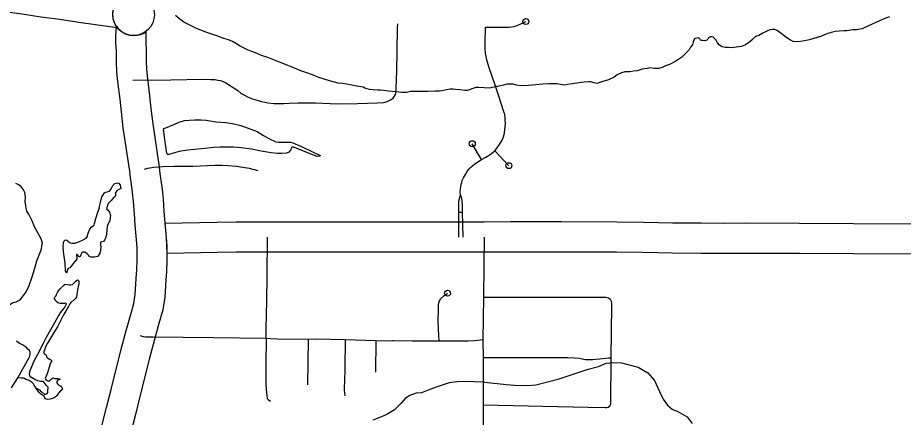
# Model space of a CAD drawing. Extents: x 670147 to 673275, y 705573 to 707613.
# Drawn here: x 671245.2 to 671394.4, y 706336.6 to 706403.8 of the extents above; entities that cross this region are included whole.
import ezdxf

# ---------------------------------------------------------------- set-up
doc = ezdxf.new("R2010")
doc.units = 0
for name, color, linetype in [('10', 7, 'Continuous'), ('24', 7, 'Continuous'), ('33', 7, 'Continuous'), ('34', 7, 'Continuous'), ('35', 7, 'Continuous')]:
    doc.layers.add(name, color=color, linetype=linetype)

msp = doc.modelspace()

# ---------------------------------------------------------------- linework, layer by layer
at = {"layer": '10'}
for points in [[(671237.72, 706410.78), (671236.95, 706405.84), (671238.96, 706405.53), (671242.71, 706404.93), (671246.36, 706404.41), (671249.15, 706403.98), (671251.89, 706403.63), (671255.92, 706403.02), (671262, 706402.16)], [(671262, 706402.16), (671261.67, 706402.7), (671261.43, 706403.2), (671261.3, 706403.8), (671261.26, 706404.49), (671261.35, 706405.17), (671261.66, 706405.94), (671262.15, 706406.65), (671262.67, 706407.12), (671256.64, 706407.97), (671252.58, 706408.59), (671249.85, 706408.94), (671247.09, 706409.36), (671243.46, 706409.87), (671239.74, 706410.47), (671237.72, 706410.78)], [(671257.79, 706328.76), (671260.21, 706338.27), (671260.97, 706341.29), (671262.64, 706347.81), (671263.48, 706350.97), (671264.23, 706353.7), (671264.81, 706355.75), (671264.93, 706356.5), (671265.02, 706357.23), (671265.08, 706358.12), (671265.22, 706359.96), (671265.29, 706361.38), (671265.39, 706363.09), (671265.35, 706365.15), (671265.27, 706366.44), (671265.05, 706368.91), (671264.9, 706370.86), (671264.74, 706372.85), (671264.6, 706374.39), (671264.4, 706375.8), (671264.24, 706376.94), (671264.11, 706377.98), (671263.02, 706385.31), (671262.72, 706388), (671262.49, 706390.09), (671262.12, 706393.02), (671261.96, 706394.78), (671261.87, 706396.33), (671261.87, 706398.2), (671261.8, 706399.64), (671261.8, 706400.67), (671261.86, 706402.36), (671262.25, 706401.88), (671262.82, 706401.41), (671263.38, 706401.07), (671264.06, 706400.87), (671264.65, 706400.79), (671265.39, 706400.85), (671265.98, 706401), (671266.47, 706401.22), (671266.83, 706401.49)], [(671266.83, 706401.49), (671266.8, 706400.58), (671266.8, 706399.76), (671266.87, 706398.32), (671266.87, 706396.48), (671266.95, 706395.16), (671267.09, 706393.55), (671267.45, 706390.68), (671267.69, 706388.55), (671267.98, 706385.95), (671269.06, 706378.67), (671269.2, 706377.61), (671269.35, 706376.48), (671269.56, 706374.98), (671269.73, 706373.28), (671269.88, 706371.25), (671270.04, 706369.33), (671270.25, 706366.82), (671270.35, 706365.36), (671270.39, 706362.98), (671270.28, 706361.12), (671270.21, 706359.66), (671270.07, 706357.75), (671270, 706356.75), (671269.88, 706355.8), (671269.7, 706354.66), (671269.04, 706352.36), (671268.31, 706349.67), (671267.47, 706346.54), (671265.81, 706340.07), (671265.06, 706337.05), (671262.64, 706327.52)], [(671396.01, 706369.1), (671386.04, 706369.14), (671376.94, 706369.21), (671367.79, 706369.23), (671364.35, 706369.22), (671360.35, 706369.23), (671355.52, 706369.27), (671350.63, 706369.38), (671346.14, 706369.4), (671336.83, 706369.45), (671328.22, 706369.45), (671323.79, 706369.42), (671320.2, 706369.41), (671319.56, 706369.41), (671310.81, 706369.41), (671301.64, 706369.43), (671293.68, 706369.42), (671287.34, 706369.41), (671282.02, 706369.42), (671278.8, 706369.38), (671270.05, 706369.18), (671270.25, 706366.82), (671270.37, 706364.19)], [(671270.37, 706364.19), (671278.89, 706364.38), (671282.04, 706364.42), (671287.34, 706364.41), (671293.69, 706364.42), (671301.64, 706364.43), (671310.8, 706364.41), (671319.56, 706364.41), (671320.21, 706364.41), (671323.82, 706364.42), (671328.23, 706364.45), (671336.82, 706364.45), (671346.12, 706364.4), (671350.56, 706364.38), (671355.45, 706364.27), (671360.33, 706364.23), (671364.36, 706364.22), (671367.8, 706364.23), (671376.91, 706364.21), (671386.01, 706364.14), (671395.96, 706364.1)]]:
    msp.add_lwpolyline(points, dxfattribs=at)
at = {"layer": '24'}
msp.add_circle((671264.76, 706404.31), 3.5, dxfattribs=at)
at = {"layer": '33'}
for points in [[(671290.97, 706389.41), (671292.41, 706389.51), (671294.1, 706389.49), (671295.43, 706389.47), (671296.62, 706389.44), (671297.9, 706389.39), (671299.13, 706389.33), (671302.45, 706389.37), (671304.15, 706389.44), (671305.86, 706389.47), (671306.92, 706389.57), (671307.49, 706389.73), (671308.03, 706389.98), (671308.47, 706390.26), (671308.72, 706390.59), (671308.89, 706390.87), (671308.97, 706391.32), (671309.01, 706391.89), (671309.06, 706393.49), (671309.12, 706394.82), (671309.17, 706398.26), (671309.23, 706402.1), (671309.26, 706402.8)], [(671319.8, 706373.96), (671319.79, 706374.53), (671319.81, 706374.95), (671319.87, 706375.43), (671319.94, 706375.78), (671320.03, 706376.09), (671320.13, 706376.4), (671320.35, 706376.85), (671320.65, 706377.45), (671320.94, 706377.94), (671321.24, 706378.33), (671321.55, 706378.67), (671321.83, 706378.91), (671322.23, 706379.23), (671323.35, 706379.95), (671324.1, 706380.36), (671324.83, 706380.81), (671325.59, 706381.39), (671326.02, 706381.93), (671326.4, 706382.48), (671326.84, 706383.21), (671327.04, 706383.76), (671327.23, 706384.4), (671327.32, 706384.98), (671327.36, 706385.41), (671327.38, 706386), (671327.37, 706386.58), (671327.33, 706387.11), (671327.29, 706387.53), (671327.15, 706387.99), (671326.24, 706390.78), (671325.72, 706392.32), (671324.61, 706395.52), (671324.39, 706396.34), (671324.28, 706396.75), (671324.12, 706397.58), (671324.06, 706397.87), (671323.99, 706398.72), (671323.98, 706399.51), (671324.06, 706402.22)], [(671324.06, 706402.22), (671326.6, 706402.23), (671327.94, 706402.23), (671328.43, 706402.25), (671328.86, 706402.33), (671329.38, 706402.51), (671330.84, 706403.16)], [(671264.61, 706393.29), (671271.01, 706393.37), (671276.51, 706393.45), (671277.74, 706393.42), (671278.51, 706393.39), (671278.96, 706393.33), (671279.43, 706393.23), (671279.86, 706393.07), (671280.31, 706392.84), (671280.73, 706392.59), (671281.51, 706392.09), (671282.3, 706391.55), (671282.9, 706391.08), (671283.42, 706390.79), (671284.05, 706390.46), (671284.64, 706390.22), (671285.36, 706389.98), (671286.32, 706389.71), (671286.92, 706389.58), (671287.4, 706389.5), (671288.45, 706389.4), (671289.27, 706389.37), (671290.09, 706389.38), (671290.97, 706389.41)], [(671323.35, 706379.95), (671321.81, 706382.61)], [(671325.59, 706381.39), (671327.98, 706378.92)], [(671266.58, 706378.32), (671267.18, 706378.48), (671268.17, 706378.69), (671269.73, 706378.8), (671271.56, 706378.84), (671274.73, 706378.84), (671278.44, 706378.99)], [(671319.56, 706366.91), (671319.54, 706371.12), (671319.55, 706372.6), (671319.56, 706372.94), (671319.63, 706373.33), (671319.71, 706373.65), (671319.8, 706373.96), (671319.91, 706373.65), (671320.02, 706373.33), (671320.07, 706373.04), (671320.13, 706372.11), (671320.11, 706371.12), (671320.21, 706366.91)], [(671319.54, 706371.12), (671320.11, 706371.12)], [(671287.07, 706349.87), (671287.09, 706351.45), (671287.19, 706356.16), (671287.29, 706360.28), (671287.34, 706366.91)], [(671323.81, 706366.92), (671323.72, 706356.83), (671323.6, 706349.6), (671323.63, 706346.63), (671323.66, 706338.62), (671323.63, 706336.03), (671323.53, 706323.7), (671323.56, 706309.91), (671323.53, 706307.71), (671323.27, 706296.23), (671323, 706287.7)], [(671316.22, 706349.39), (671316.2, 706350.3), (671316.08, 706352.75), (671316.1, 706354.72), (671316.11, 706355.51), (671316.17, 706355.85), (671316.29, 706356.17), (671316.52, 706356.56), (671316.99, 706357.05), (671317.64, 706357.47)], [(671323.72, 706356.83), (671330.83, 706356.83), (671336.1, 706356.81), (671344.28, 706356.8), (671344.53, 706356.77), (671344.78, 706356.68), (671345.04, 706356.46), (671345.2, 706356.14), (671345.28, 706355.8), (671345.28, 706355.41), (671345.15, 706346.62), (671345.08, 706338.89), (671345.06, 706338.62), (671344.9, 706338.41), (671344.7, 706338.26), (671344.48, 706338.2), (671344.24, 706338.18), (671341.29, 706338.26), (671323.66, 706338.62)], [(671323.6, 706349.6), (671322.22, 706349.46), (671321.11, 706349.42), (671318.84, 706349.4), (671316.22, 706349.39), (671315.06, 706349.39), (671311.75, 706349.39), (671308.55, 706349.43), (671308.38, 706349.44), (671307.38, 706349.42), (671305.56, 706349.46), (671300.42, 706349.63), (671295.56, 706349.73), (671294.18, 706349.69), (671288.92, 706349.75), (671287.82, 706349.8), (671287.07, 706349.87), (671278.18, 706349.96), (671268.04, 706350.05), (671266.77, 706350.1), (671266.44, 706350.15), (671266.1, 706350.24), (671265.9, 706350.32)], [(671287.07, 706349.87), (671287.02, 706345.46), (671287.02, 706343.07), (671287.02, 706342.24), (671287.1, 706341.27), (671287.2, 706340.23), (671287.27, 706339.74), (671287.42, 706339.58), (671287.84, 706339.33)], [(671294.18, 706349.69), (671294.04, 706342.03)], [(671300.42, 706349.63), (671300.32, 706344.72), (671300.3, 706342.63), (671300.25, 706341.74), (671300.24, 706341.09), (671300.28, 706340.74), (671300.37, 706340.2)], [(671305.56, 706349.46), (671305.51, 706344.16)], [(671323.63, 706346.63), (671328.56, 706346.64), (671335.2, 706346.64), (671337.83, 706346.66), (671339.04, 706346.6), (671339.79, 706346.52), (671340.32, 706346.41), (671340.88, 706346.34), (671341.39, 706346.32), (671342.08, 706346.34), (671343.25, 706346.42), (671344.31, 706346.52), (671344.74, 706346.59), (671345.15, 706346.62)]]:
    msp.add_lwpolyline(points, dxfattribs=at)
for centre in [(671330.84, 706403.16), (671321.81, 706382.61), (671327.98, 706378.92), (671317.64, 706357.47)]:
    msp.add_circle(centre, 0.5, dxfattribs=at)
at = {"layer": '34'}
msp.add_lwpolyline([(671278.44, 706378.99), (671279.75, 706379.02), (671280.7, 706378.97), (671282.12, 706378.84), (671284.22, 706378.52), (671285.69, 706378.13)], dxfattribs=at)
at = {"layer": '35'}
for points in [[(671308.99, 706391.32), (671307.72, 706391.45), (671306.88, 706391.55), (671306.36, 706391.64), (671305.89, 706391.64), (671305.11, 706391.65), (671304.49, 706391.72), (671303.74, 706391.98), (671303.43, 706392.13), (671303.04, 706392.19), (671302.36, 706392.28), (671301.25, 706392.52), (671300.01, 706392.72), (671299.2, 706392.82), (671297.76, 706393.2), (671295.94, 706393.76), (671294.91, 706394.18), (671293.93, 706394.54), (671292.94, 706394.87), (671291.88, 706395.32), (671290.62, 706395.85), (671289.06, 706396.47), (671287.36, 706397.09), (671286.3, 706397.46), (671285.32, 706397.88), (671284.09, 706398.35), (671282.73, 706399.02), (671282.09, 706399.43), (671281.4, 706399.82), (671280.73, 706400.06), (671279.99, 706400.29), (671278.81, 706400.74), (671277.1, 706401.34), (671275.36, 706402.01), (671274.33, 706402.51), (671273.2, 706403.07), (671272.53, 706403.55), (671271.82, 706404.17)], [(671392.07, 706403.94), (671391.38, 706403.73), (671390.27, 706403.21), (671388.54, 706402.42), (671387.49, 706401.95), (671386.52, 706401.78), (671385.91, 706401.78), (671384.89, 706401.6)], [(671384.89, 706401.6), (671384.44, 706401.61), (671383.63, 706401.53), (671382.98, 706401.48), (671382.49, 706401.38), (671381.89, 706401.23), (671381.24, 706400.98), (671380.64, 706400.71), (671379.75, 706400.44), (671378.33, 706400.02), (671377.09, 706399.8), (671376.34, 706399.74), (671375.86, 706399.8), (671375.4, 706400.04), (671374.81, 706400.45), (671373.84, 706401.17), (671373.15, 706401.67), (671372.76, 706401.84), (671372.38, 706401.85), (671371.95, 706401.79), (671371.41, 706401.53), (671370.72, 706401.2), (671370.09, 706400.81), (671369.7, 706400.71), (671369.42, 706400.56), (671368.98, 706400.16), (671368.55, 706399.73), (671367.82, 706399.26), (671367.13, 706398.97), (671366.27, 706398.83), (671365.46, 706398.76), (671364.95, 706398.77), (671364.42, 706398.8), (671363.91, 706398.91), (671363.46, 706399.19)], [(671363.46, 706399.19), (671363.1, 706399.6), (671362.83, 706400.08), (671362.56, 706400.39), (671362.37, 706400.55), (671362.1, 706400.58), (671361.92, 706400.57), (671361.73, 706400.49), (671361.62, 706400.41), (671361.46, 706400.2), (671361.42, 706400.12), (671361.31, 706400.03), (671361, 706399.93), (671360.56, 706399.95), (671360.35, 706399.99), (671360.25, 706400.06), (671360.19, 706400.22), (671360.06, 706400.32), (671359.88, 706400.43), (671359.6, 706400.39), (671359.31, 706400.3), (671359.11, 706400.1), (671359, 706399.72), (671358.88, 706399.26), (671358.59, 706398.83), (671358.32, 706398.41), (671357.71, 706397.77), (671357.09, 706397.16), (671356.09, 706396.48), (671355, 706395.96), (671354.38, 706395.69), (671353.8, 706395.43), (671353.17, 706395.29), (671352.44, 706395.29), (671351.72, 706395.37), (671351.24, 706395.29), (671350.42, 706395.16), (671349.59, 706394.89), (671348.97, 706394.79), (671348.36, 706394.73), (671347.49, 706394.71), (671346.97, 706394.54), (671346.22, 706394.19), (671345.69, 706393.79), (671344.75, 706393.38), (671343.8, 706393.1), (671343.11, 706392.85), (671342.82, 706392.77), (671342.28, 706392.83), (671341.78, 706393.04), (671341.46, 706393.04), (671340.65, 706392.98), (671339.76, 706392.85), (671338.68, 706392.69), (671337.82, 706392.58), (671337.32, 706392.46), (671336.69, 706392.56), (671336.05, 706392.69), (671334.75, 706392.67), (671333.71, 706392.65), (671332.53, 706392.5), (671331.26, 706392.42), (671329.9, 706392.36), (671329.26, 706392.46), (671328.69, 706392.63), (671327.63, 706392.61), (671327.09, 706392.48), (671326.57, 706392.35), (671326.03, 706392.25), (671325.97, 706392.24)], [(671325.97, 706392.24), (671324.78, 706391.98), (671323.79, 706392.01), (671322.9, 706392.08), (671322.4, 706392.05), (671321.74, 706391.85), (671321.32, 706391.68), (671320.95, 706391.59), (671320.55, 706391.58), (671319.72, 706391.65), (671318.97, 706391.76), (671318.59, 706391.79), (671318.09, 706391.78), (671317.48, 706391.69), (671316.94, 706391.56), (671316.29, 706391.48), (671315.56, 706391.45), (671314.37, 706391.41), (671313.19, 706391.39), (671312.33, 706391.37), (671311.46, 706391.38), (671310.75, 706391.24), (671309.89, 706391.25), (671308.99, 706391.32)], [(671281.61, 706382.02), (671279.32, 706382.06), (671278.26, 706382), (671276.22, 706381.74), (671273.82, 706381.53), (671272.45, 706381.29), (671271.25, 706380.99), (671270.69, 706380.82), (671270.51, 706380.81), (671270.34, 706380.97), (671270.04, 706383.34), (671269.8, 706384.98), (671269.84, 706385.19), (671270.17, 706385.28), (671271.53, 706385.84), (671272.43, 706386.25), (671273.34, 706386.51), (671274.1, 706386.59), (671275.04, 706386.64), (671276.12, 706386.64), (671277.01, 706386.57), (671278.69, 706386.31)], [(671278.69, 706386.31), (671280.24, 706386.18), (671281.45, 706385.99), (671282.81, 706385.69), (671283.88, 706385.26), (671285.58, 706384.65), (671286.66, 706384.01), (671287.53, 706383.47), (671288.71, 706382.93), (671289.19, 706382.88), (671290.31, 706382.89), (671291.19, 706382.89), (671291.6, 706382.75), (671293.27, 706382.02), (671296.07, 706380.71), (671296.18, 706380.64), (671296.18, 706380.6), (671296.18, 706380.56), (671296.05, 706380.51), (671295.64, 706380.47), (671295.4, 706380.55), (671294.23, 706381.05), (671291.56, 706382.07), (671291.41, 706382.04), (671291.34, 706381.87), (671291.19, 706381.51), (671290.89, 706381.2), (671290.5, 706381.01), (671289.75, 706380.94), (671288.99, 706380.96), (671287.93, 706381.1), (671286.23, 706381.35), (671284.65, 706381.7), (671282.91, 706381.91), (671281.61, 706382.02)], [(671248.46, 706362.92), (671249.01, 706364.31), (671249.27, 706364.91), (671249.33, 706365.38), (671249.41, 706365.88), (671249.19, 706366.6), (671248.63, 706367.61), (671248.06, 706368.65), (671247.66, 706369.66), (671247.12, 706370.74), (671246.8, 706371.29), (671246.68, 706371.71), (671246.6, 706372.17), (671246.5, 706372.89), (671246.58, 706373.64), (671246.43, 706374.38), (671246.23, 706374.86), (671245.87, 706375.33), (671245.41, 706375.69), (671244.91, 706375.93)], [(671258.98, 706371.85), (671259.12, 706372.51), (671259.44, 706373.7), (671259.89, 706374.34), (671260.07, 706374.46), (671260.73, 706374.65), (671260.99, 706375.05), (671261.26, 706375.61), (671261.63, 706375.92), (671262.06, 706376.02), (671262.26, 706375.98), (671262.5, 706375.66), (671262.6, 706375.04), (671262.38, 706374.98), (671261.98, 706374.76), (671261.74, 706374.43), (671261.7, 706373.93), (671261.66, 706373.71), (671261.35, 706373.47), (671260.91, 706373.01), (671260.51, 706372.57), (671260.31, 706372.08), (671260.21, 706371.67), (671260.31, 706371.49), (671260.43, 706371.47), (671260.71, 706371.09), (671260.87, 706370.56), (671260.83, 706370.21), (671260.75, 706369.63), (671260.53, 706369.25)], [(671260.55, 706369.31), (671260.31, 706368.71), (671260.23, 706368.12), (671260.19, 706367.42), (671260.09, 706366.88), (671259.83, 706366.24), (671259.65, 706366.15), (671259.41, 706366.13), (671259.27, 706366.07), (671259.17, 706365.97), (671259.21, 706365.55), (671259.23, 706365.25), (671259.17, 706364.63), (671259.02, 706364.04), (671258.66, 706363.66), (671258.16, 706363.52), (671257.64, 706363.52), (671257.34, 706363.64), (671257.15, 706363.84), (671256.92, 706364.1), (671256.56, 706364.36), (671256.19, 706364.37), (671256.03, 706364.29), (671255.74, 706363.65), (671255.62, 706363.56), (671255.52, 706363.6), (671255.49, 706363.68), (671255.24, 706363.98), (671255.14, 706363.96), (671255.16, 706363.78), (671255.22, 706363.42), (671255.22, 706363.18), (671254.96, 706362.92), (671254.56, 706362.48), (671254.28, 706362.05), (671254.01, 706361.74), (671253.76, 706361.63), (671253.6, 706361.33), (671253.52, 706360.97), (671253.44, 706360.85), (671253.39, 706360.95), (671253.31, 706361.23), (671253.25, 706362.56), (671253.03, 706364.04), (671252.89, 706365.11), (671252.97, 706365.97), (671253.07, 706366.29), (671253.17, 706366.39), (671253.33, 706366.43), (671253.54, 706366.39), (671253.82, 706366.17), (671254.1, 706365.95), (671254.4, 706365.91), (671254.88, 706365.89), (671255.53, 706366.09), (671256.29, 706366.45), (671256.79, 706366.72), (671257.01, 706367.08), (671257.11, 706367.56), (671257.4, 706368.22), (671257.7, 706368.55), (671258.14, 706368.97), (671258.16, 706369.21), (671258.38, 706370.01), (671258.75, 706371.09), (671259, 706371.91)], [(671243.53, 706355.11), (671243.89, 706355.5), (671244.44, 706355.89), (671244.99, 706356.02), (671245.64, 706356.36), (671246.06, 706356.86), (671246.66, 706357.69), (671247.15, 706358.79), (671247.68, 706360.23), (671248.12, 706361.69), (671248.46, 706362.92)], [(671253.47, 706355.66), (671253.43, 706355.76), (671253.32, 706355.77), (671253.14, 706355.75), (671252.79, 706355.73), (671252.39, 706355.73), (671252.03, 706355.84), (671251.71, 706356.05), (671251.6, 706356.31), (671251.47, 706356.52), (671251.47, 706356.75), (671251.64, 706356.97), (671251.79, 706357.26), (671251.97, 706357.6), (671252.11, 706357.86), (671252.42, 706358.19), (671252.71, 706358.54), (671252.98, 706358.77), (671253.25, 706358.97), (671253.61, 706358.95), (671253.89, 706358.86), (671254.22, 706358.86), (671254.45, 706358.96)], [(671254.45, 706358.96), (671254.83, 706359.28), (671255.09, 706359.55), (671255.29, 706359.71), (671255.45, 706359.65), (671255.51, 706359.58), (671255.52, 706359.45), (671255.52, 706359.12), (671255.36, 706358.28), (671255.19, 706357.29), (671255.13, 706356.79), (671255.12, 706356.74), (671254.97, 706356.56), (671254.56, 706356.16), (671254.36, 706356.05), (671254.22, 706355.93), (671254.04, 706355.67)], [(671249.1, 706342.62), (671248.65, 706342.74), (671248.14, 706342.94), (671247.43, 706343.32), (671247.29, 706343.59), (671247.22, 706343.89), (671247.33, 706344.49), (671248.06, 706346.2), (671248.62, 706347.22), (671249.51, 706348.98), (671250.17, 706350.18), (671251.5, 706352.53), (671252.06, 706353.54), (671252.57, 706354.31), (671253.14, 706355.03), (671253.32, 706355.35), (671253.47, 706355.66)], [(671254.04, 706355.67), (671253.78, 706355.22), (671253.34, 706354.46), (671252.95, 706353.81), (671252.62, 706353.14), (671251.97, 706351.83), (671251.29, 706350.73), (671250.61, 706349.61), (671250.29, 706349.08)], [(671244.21, 706341.57), (671245.27, 706343.25), (671247.19, 706346.64), (671247.31, 706346.88), (671247.36, 706347.2), (671247.34, 706347.48), (671247.21, 706347.82), (671246.97, 706348.06), (671246.74, 706348.34), (671246.08, 706348.76), (671245.56, 706349), (671245.07, 706349.39)], [(671250.29, 706349.08), (671249.94, 706348.45), (671249.78, 706347.9), (671249.61, 706347.59), (671249.65, 706347.43), (671249.73, 706347.31), (671249.94, 706347.18), (671250.08, 706346.99), (671250.11, 706346.79), (671250.19, 706346.66), (671250.59, 706346.36), (671250.85, 706346.25), (671250.96, 706346.17), (671250.91, 706346), (671250.76, 706345.73), (671250.19, 706343.92), (671249.89, 706343.12), (671249.92, 706343), (671250.02, 706342.83), (671250.29, 706342.74), (671250.47, 706342.72), (671250.6, 706342.71), (671250.74, 706342.82), (671250.89, 706343.01), (671251.03, 706343.14), (671251.14, 706343.22), (671251.52, 706343.12), (671252.01, 706343.13), (671252.28, 706343.07), (671252.37, 706343), (671252.34, 706342.96), (671252.1, 706342.87), (671251.96, 706342.81), (671251.84, 706342.64), (671251.84, 706342.4), (671251.93, 706342.21), (671252.15, 706342.01), (671252.52, 706341.82), (671252.69, 706341.6), (671252.79, 706341.41), (671252.73, 706341.22), (671252.48, 706341.03), (671252.14, 706340.68), (671251.82, 706340.22), (671251.55, 706339.99), (671251.1, 706339.75), (671250.71, 706339.65), (671250.33, 706339.61), (671250.03, 706339.65), (671249.94, 706339.7), (671249.84, 706339.86), (671249.74, 706340.11), (671249.61, 706340.2), (671249.44, 706340.33), (671249.16, 706340.5), (671248.88, 706340.79), (671248.6, 706341.15), (671248.46, 706341.33), (671248.38, 706341.5), (671248.38, 706341.51), (671248.52, 706341.46), (671248.89, 706341.22), (671249.21, 706340.88), (671249.57, 706340.63), (671249.76, 706340.5), (671249.96, 706340.47), (671250.21, 706340.58), (671250.32, 706340.79), (671250.33, 706341.1), (671250.39, 706341.49), (671250.37, 706341.65), (671250.11, 706341.94), (671249.87, 706342.21), (671249.71, 706342.46), (671249.61, 706342.62), (671249.46, 706342.64), (671249.29, 706342.6), (671249.1, 706342.62)], [(671323.85, 706342.53), (671327.55, 706342.09), (671328.91, 706342.02), (671330.22, 706341.95), (671331.86, 706341.99), (671332.5, 706342.07), (671336.45, 706343.04), (671339.12, 706343.98), (671341.35, 706344.71), (671343.05, 706345.12), (671344.38, 706345.71), (671345.61, 706345.79), (671346.95, 706345.74), (671348.26, 706345.43), (671349.73, 706345.04), (671351.39, 706344.1), (671352.48, 706342.81), (671353.32, 706340.96), (671353.98, 706339.62), (671354.71, 706338.63), (671355.46, 706337.96), (671356.41, 706337.58), (671357.98, 706336.69), (671358.83, 706335.57)], [(671248.38, 706341.51), (671248.04, 706341.99), (671247.88, 706342.23), (671247.69, 706342.44), (671247.37, 706342.67), (671247.19, 706342.77), (671246.83, 706342.88), (671246.63, 706342.93), (671246.45, 706343.09), (671246.26, 706343.2), (671245.99, 706343.18), (671245.82, 706343.18), (671245.27, 706343.25)], [(671323.85, 706342.53), (671322, 706342.55), (671320.59, 706342.6), (671319.23, 706342.55), (671317.93, 706342.39), (671316.05, 706341.79), (671314.66, 706341.26), (671313.25, 706340.69), (671312.36, 706340.64), (671311.29, 706340.25), (671310.51, 706339.75), (671309.83, 706338.99), (671309.28, 706338.44), (671308.73, 706337.84), (671307.61, 706337.16), (671306.93, 706336.85)], [(671306.93, 706336.85), (671305.04, 706336.14)]]:
    msp.add_lwpolyline(points, dxfattribs=at)

doc.saveas('drawing.dxf')
